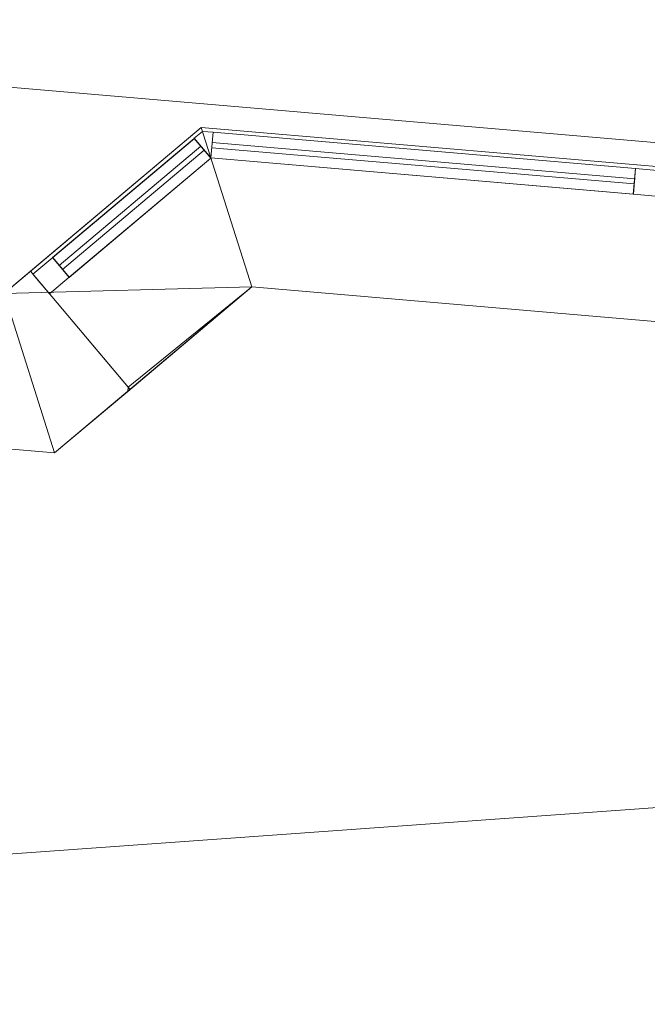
# Model space of a CAD drawing. Header units: millimetres. Extents: x -430348 to -225823, y -86243 to 5084.
# Tile 669 of 1056: x -371473 to -370255, y -235 to 1675. Entities that reach past the tile are written whole.
import ezdxf

# ---------------------------------------------------------------- set-up
doc = ezdxf.new("R2010")
doc.units = ezdxf.units.MM
for name, color, linetype, lineweight in [('A-GLAZ-CURT', 52, 'Continuous', 9), ('A-GLAZ-CWMG', 51, 'Continuous', 9), ('A-ROOF', 132, 'Continuous', 9), ('A-WALL', 113, 'Continuous', 9)]:
    doc.layers.add(name, color=color, linetype=linetype, lineweight=lineweight)

# ---------------------------------------------------------------- blocks, each defined once
blk = doc.blocks.new('Rectangular Mullion - 50mm x 50mm-518575-_3D_ Copy 1')
at = {"layer": 'A-GLAZ-CWMG'}
mesh = blk.add_polyface(dxfattribs=at)
corners = [(0, 25), (-50, 25), (-50, -25), (0, -25)]
mesh.append_faces([[corners[k] for k in face] for face in [(2, 3, 0, 1)]])
mesh = blk.add_polyface(dxfattribs=at)
corners = [(0, 25, -822.6), (0, -25, -822.6), (-50, -25, -822.6), (-50, 25, -822.6)]
mesh.append_faces([[corners[k] for k in face] for face in [(0, 1, 2, 3)]])
mesh = blk.add_polyface(dxfattribs=at)
corners = [(-50, 25), (0, 25), (0, 25, -822.6), (-50, 25, -822.6)]
mesh.append_faces([[corners[k] for k in face] for face in [(0, 1, 2, 3)]])
mesh = blk.add_polyface(dxfattribs=at)
corners = [(-50, -25), (-50, 25), (-50, 25, -822.6), (-50, -25, -822.6)]
mesh.append_faces([[corners[k] for k in face] for face in [(0, 1, 2, 3)]])
mesh = blk.add_polyface(dxfattribs=at)
corners = [(0, 25), (0, -25), (0, -25, -822.6), (0, 25, -822.6)]
mesh.append_faces([[corners[k] for k in face] for face in [(0, 1, 2, 3)]])
mesh = blk.add_polyface(dxfattribs=at)
corners = [(0, -25), (-50, -25), (-50, -25, -822.6), (0, -25, -822.6)]
mesh.append_faces([[corners[k] for k in face] for face in [(0, 1, 2, 3)]])
blk = doc.blocks.new('Quad Corner Mullion - Quad Mullion 1-518580-_3D_ Copy 1')
at = {"layer": 'A-GLAZ-CWMG'}
mesh = blk.add_polyface(dxfattribs=at)
corners = [(25, 10.4), (10.4, 25), (-10.4, 25), (-10.4, -25)]
mesh.append_faces([[corners[k] for k in face] for face in [(3, 0, 1, 2)]])
mesh = blk.add_polyface(dxfattribs=at)
corners = [(-10.4, 25), (10.4, 25), (10.4, 25, -650), (-10.4, 25, -650)]
mesh.append_faces([[corners[k] for k in face] for face in [(0, 1, 2, 3)]])
mesh = blk.add_polyface(dxfattribs=at)
corners = [(-10.4, -25), (-10.4, 25), (-10.4, 25, -650), (-10.4, -25, -650)]
mesh.append_faces([[corners[k] for k in face] for face in [(0, 1, 2, 3)]])
mesh = blk.add_polyface(dxfattribs=at)
corners = [(10.4, 25), (25, 10.4), (25, 10.4, -650), (10.4, 25, -650)]
mesh.append_faces([[corners[k] for k in face] for face in [(0, 1, 2, 3)]])
mesh = blk.add_polyface(dxfattribs=at)
corners = [(25, 10.4), (-10.4, -25), (-10.4, -25, -650), (25, 10.4, -650)]
mesh.append_faces([[corners[k] for k in face] for face in [(0, 1, 2, 3)]])
blk = doc.blocks.new('System Panel - Glazed-518584-_3D_ Copy 1')
at = {"layer": 'A-GLAZ-CURT', "transparency": 33554471}
mesh = blk.add_polyface(dxfattribs=at)
corners = [(-179.6, 5), (-179.6, 5, 575), (179.6, 5, 575), (179.6, 5)]
mesh.append_faces([[corners[k] for k in face] for face in [(2, 3, 0, 1)]])
mesh = blk.add_polyface(dxfattribs=at)
corners = [(179.6, -5), (-179.6, -5), (-179.6, 5), (179.6, 5)]
mesh.append_faces([[corners[k] for k in face] for face in [(3, 0, 1, 2)]])
mesh = blk.add_polyface(dxfattribs=at)
corners = [(-179.6, -5, 575), (179.6, -5, 575), (179.6, 5, 575), (-179.6, 5, 575)]
mesh.append_faces([[corners[k] for k in face] for face in [(3, 0, 1, 2)]])
mesh = blk.add_polyface(dxfattribs=at)
corners = [(-179.6, -5), (-179.6, -5, 575), (-179.6, 5, 575), (-179.6, 5)]
mesh.append_faces([[corners[k] for k in face] for face in [(3, 0, 1, 2)]])
mesh = blk.add_polyface(dxfattribs=at)
corners = [(179.6, -5, 575), (179.6, -5), (179.6, 5), (179.6, 5, 575)]
mesh.append_faces([[corners[k] for k in face] for face in [(3, 0, 1, 2)]])
mesh = blk.add_polyface(dxfattribs=at)
corners = [(-179.6, -5), (179.6, -5), (179.6, -5, 575), (-179.6, -5, 575)]
mesh.append_faces([[corners[k] for k in face] for face in [(3, 0, 1, 2)]])
blk = doc.blocks.new('Rectangular Mullion - 50mm x 50mm-430066-_3D_ Copy 1')
at = {"layer": 'A-GLAZ-CWMG'}
mesh = blk.add_polyface(dxfattribs=at)
corners = [(0, 25), (-50, 25), (-50, -25), (0, -25)]
mesh.append_faces([[corners[k] for k in face] for face in [(2, 3, 0, 1)]])
mesh = blk.add_polyface(dxfattribs=at)
corners = [(-50, 25), (0, 25), (0, 25, -650), (-50, 25, -650)]
mesh.append_faces([[corners[k] for k in face] for face in [(0, 1, 2, 3)]])
mesh = blk.add_polyface(dxfattribs=at)
corners = [(-50, -25), (-50, 25), (-50, 25, -650), (-50, -25, -650)]
mesh.append_faces([[corners[k] for k in face] for face in [(0, 1, 2, 3)]])
mesh = blk.add_polyface(dxfattribs=at)
corners = [(0, 25), (0, -25), (0, -25, -650), (0, 25, -650)]
mesh.append_faces([[corners[k] for k in face] for face in [(0, 1, 2, 3)]])
mesh = blk.add_polyface(dxfattribs=at)
corners = [(0, -25), (-50, -25), (-50, -25, -650), (0, -25, -650)]
mesh.append_faces([[corners[k] for k in face] for face in [(0, 1, 2, 3)]])
blk = doc.blocks.new('Rectangular Mullion - 50mm x 50mm-518581-_3D_ Copy 1')
at = {"layer": 'A-GLAZ-CWMG'}
mesh = blk.add_polyface(dxfattribs=at)
corners = [(0, 25), (-50, 25), (-50, -25), (0, -25)]
mesh.append_faces([[corners[k] for k in face] for face in [(3, 0, 1, 2)]])
mesh = blk.add_polyface(dxfattribs=at)
corners = [(0, 25, -359.3), (0, -25, -359.3), (-50, -25, -359.3), (-50, 25, -359.3)]
mesh.append_faces([[corners[k] for k in face] for face in [(3, 0, 1, 2)]])
mesh = blk.add_polyface(dxfattribs=at)
corners = [(-50, 25), (0, 25), (0, 25, -359.3), (-50, 25, -359.3)]
mesh.append_faces([[corners[k] for k in face] for face in [(3, 0, 1, 2)]])
mesh = blk.add_polyface(dxfattribs=at)
corners = [(-50, -25), (-50, 25), (-50, 25, -359.3), (-50, -25, -359.3)]
mesh.append_faces([[corners[k] for k in face] for face in [(3, 0, 1, 2)]])
mesh = blk.add_polyface(dxfattribs=at)
corners = [(0, 25), (0, -25), (0, -25, -359.3), (0, 25, -359.3)]
mesh.append_faces([[corners[k] for k in face] for face in [(3, 0, 1, 2)]])
mesh = blk.add_polyface(dxfattribs=at)
corners = [(0, -25), (-50, -25), (-50, -25, -359.3), (0, -25, -359.3)]
mesh.append_faces([[corners[k] for k in face] for face in [(3, 0, 1, 2)]])
blk = doc.blocks.new('Rectangular Mullion - 50mm x 50mm-518582-_3D_ Copy 1')
at = {"layer": 'A-GLAZ-CWMG'}
mesh = blk.add_polyface(dxfattribs=at)
corners = [(0, 25), (-50, 25), (-50, -25), (0, -25)]
mesh.append_faces([[corners[k] for k in face] for face in [(2, 3, 0, 1)]])
mesh = blk.add_polyface(dxfattribs=at)
corners = [(0, 25, -359.3), (0, -25, -359.3), (-50, -25, -359.3), (-50, 25, -359.3)]
mesh.append_faces([[corners[k] for k in face] for face in [(0, 1, 2, 3)]])
mesh = blk.add_polyface(dxfattribs=at)
corners = [(-50, 25), (0, 25), (0, 25, -359.3), (-50, 25, -359.3)]
mesh.append_faces([[corners[k] for k in face] for face in [(3, 0, 1, 2)]])
mesh = blk.add_polyface(dxfattribs=at)
corners = [(-50, -25), (-50, 25), (-50, 25, -359.3), (-50, -25, -359.3)]
mesh.append_faces([[corners[k] for k in face] for face in [(3, 0, 1, 2)]])
mesh = blk.add_polyface(dxfattribs=at)
corners = [(0, 25), (0, -25), (0, -25, -359.3), (0, 25, -359.3)]
mesh.append_faces([[corners[k] for k in face] for face in [(3, 0, 1, 2)]])
mesh = blk.add_polyface(dxfattribs=at)
corners = [(0, -25), (-50, -25), (-50, -25, -359.3), (0, -25, -359.3)]
mesh.append_faces([[corners[k] for k in face] for face in [(3, 0, 1, 2)]])
blk = doc.blocks.new('System Panel - Glazed-518578-_3D_ Copy 1')
at = {"layer": 'A-GLAZ-CURT', "transparency": 33554471}
mesh = blk.add_polyface(dxfattribs=at)
corners = [(-411.3, 5), (-411.3, 5, 575), (411.3, 5, 575), (411.3, 5)]
mesh.append_faces([[corners[k] for k in face] for face in [(2, 3, 0, 1)]])
mesh = blk.add_polyface(dxfattribs=at)
corners = [(411.3, -5), (-411.3, -5), (-411.3, 5), (411.3, 5)]
mesh.append_faces([[corners[k] for k in face] for face in [(3, 0, 1, 2)]])
mesh = blk.add_polyface(dxfattribs=at)
corners = [(-411.3, -5, 575), (411.3, -5, 575), (411.3, 5, 575), (-411.3, 5, 575)]
mesh.append_faces([[corners[k] for k in face] for face in [(3, 0, 1, 2)]])
mesh = blk.add_polyface(dxfattribs=at)
corners = [(-411.3, -5), (-411.3, -5, 575), (-411.3, 5, 575), (-411.3, 5)]
mesh.append_faces([[corners[k] for k in face] for face in [(3, 0, 1, 2)]])
mesh = blk.add_polyface(dxfattribs=at)
corners = [(411.3, -5, 575), (411.3, -5), (411.3, 5), (411.3, 5, 575)]
mesh.append_faces([[corners[k] for k in face] for face in [(3, 0, 1, 2)]])
mesh = blk.add_polyface(dxfattribs=at)
corners = [(-411.3, -5), (411.3, -5), (411.3, -5, 575), (-411.3, -5, 575)]
mesh.append_faces([[corners[k] for k in face] for face in [(3, 0, 1, 2)]])
blk = doc.blocks.new('Rectangular Mullion - 50mm x 50mm-518576-_3D_ Copy 1')
at = {"layer": 'A-GLAZ-CWMG'}
mesh = blk.add_polyface(dxfattribs=at)
corners = [(0, 25), (-50, 25), (-50, -25), (0, -25)]
mesh.append_faces([[corners[k] for k in face] for face in [(3, 0, 1, 2)]])
mesh = blk.add_polyface(dxfattribs=at)
corners = [(0, 25, -822.6), (0, -25, -822.6), (-50, -25, -822.6), (-50, 25, -822.6)]
mesh.append_faces([[corners[k] for k in face] for face in [(0, 1, 2, 3)]])
mesh = blk.add_polyface(dxfattribs=at)
corners = [(-50, 25), (0, 25), (0, 25, -822.6), (-50, 25, -822.6)]
mesh.append_faces([[corners[k] for k in face] for face in [(0, 1, 2, 3)]])
mesh = blk.add_polyface(dxfattribs=at)
corners = [(-50, -25), (-50, 25), (-50, 25, -822.6), (-50, -25, -822.6)]
mesh.append_faces([[corners[k] for k in face] for face in [(0, 1, 2, 3)]])
mesh = blk.add_polyface(dxfattribs=at)
corners = [(0, 25), (0, -25), (0, -25, -822.6), (0, 25, -822.6)]
mesh.append_faces([[corners[k] for k in face] for face in [(0, 1, 2, 3)]])
mesh = blk.add_polyface(dxfattribs=at)
corners = [(0, -25), (-50, -25), (-50, -25, -822.6), (0, -25, -822.6)]
mesh.append_faces([[corners[k] for k in face] for face in [(0, 1, 2, 3)]])
blk = doc.blocks.new('Quad Corner Mullion - Quad Mullion 1-518597-_3D_ Copy 1')
at = {"layer": 'A-GLAZ-CWMG'}
mesh = blk.add_polyface(dxfattribs=at)
corners = [(25, 10.4, -650), (-10.4, -25, -650), (-10.4, 25, -650), (10.4, 25, -650)]
mesh.append_faces([[corners[k] for k in face] for face in [(3, 0, 1, 2)]])
mesh = blk.add_polyface(dxfattribs=at)
corners = [(-10.4, 25), (10.4, 25), (10.4, 25, -650), (-10.4, 25, -650)]
mesh.append_faces([[corners[k] for k in face] for face in [(0, 1, 2, 3)]])
mesh = blk.add_polyface(dxfattribs=at)
corners = [(-10.4, -25), (-10.4, 25), (-10.4, 25, -650), (-10.4, -25, -650)]
mesh.append_faces([[corners[k] for k in face] for face in [(3, 0, 1, 2)]])
mesh = blk.add_polyface(dxfattribs=at)
corners = [(10.4, 25), (25, 10.4), (25, 10.4, -650), (10.4, 25, -650)]
mesh.append_faces([[corners[k] for k in face] for face in [(0, 1, 2, 3)]])
mesh = blk.add_polyface(dxfattribs=at)
corners = [(25, 10.4), (-10.4, -25), (-10.4, -25, -650), (25, 10.4, -650)]
mesh.append_faces([[corners[k] for k in face] for face in [(0, 1, 2, 3)]])
blk = doc.blocks.new('Rectangular Mullion - 50mm x 50mm-386504-_3D_ Copy 1')
at = {"layer": 'A-GLAZ-CWMG'}
mesh = blk.add_polyface(dxfattribs=at)
corners = [(0, 25, -650), (0, -25, -650), (-50, -25, -650), (-50, 25, -650)]
mesh.append_faces([[corners[k] for k in face] for face in [(3, 0, 1, 2)]])
mesh = blk.add_polyface(dxfattribs=at)
corners = [(-50, 25), (0, 25), (0, 25, -650), (-50, 25, -650)]
mesh.append_faces([[corners[k] for k in face] for face in [(3, 0, 1, 2)]])
mesh = blk.add_polyface(dxfattribs=at)
corners = [(-50, -25), (-50, 25), (-50, 25, -650), (-50, -25, -650)]
mesh.append_faces([[corners[k] for k in face] for face in [(3, 0, 1, 2)]])
mesh = blk.add_polyface(dxfattribs=at)
corners = [(0, 25), (0, -25), (0, -25, -650), (0, 25, -650)]
mesh.append_faces([[corners[k] for k in face] for face in [(3, 0, 1, 2)]])
mesh = blk.add_polyface(dxfattribs=at)
corners = [(0, -25), (-50, -25), (-50, -25, -650), (0, -25, -650)]
mesh.append_faces([[corners[k] for k in face] for face in [(3, 0, 1, 2)]])
blk = doc.blocks.new('Rectangular Mullion - 50mm x 50mm-386276-_3D_ Copy 1')
at = {"layer": 'A-GLAZ-CWMG'}
mesh = blk.add_polyface(dxfattribs=at)
corners = [(25, 25), (-25, 25), (-25, -25), (25, -25)]
mesh.append_faces([[corners[k] for k in face] for face in [(2, 3, 0, 1)]])
mesh = blk.add_polyface(dxfattribs=at)
corners = [(-25, 25), (25, 25), (25, 25, -650), (-25, 25, -650)]
mesh.append_faces([[corners[k] for k in face] for face in [(3, 0, 1, 2)]])
mesh = blk.add_polyface(dxfattribs=at)
corners = [(-25, -25), (-25, 25), (-25, 25, -650), (-25, -25, -650)]
mesh.append_faces([[corners[k] for k in face] for face in [(3, 0, 1, 2)]])
mesh = blk.add_polyface(dxfattribs=at)
corners = [(25, 25), (25, -25), (25, -25, -650), (25, 25, -650)]
mesh.append_faces([[corners[k] for k in face] for face in [(3, 0, 1, 2)]])
mesh = blk.add_polyface(dxfattribs=at)
corners = [(25, -25), (-25, -25), (-25, -25, -650), (25, -25, -650)]
mesh.append_faces([[corners[k] for k in face] for face in [(3, 0, 1, 2)]])
blk = doc.blocks.new('Rectangular Mullion - 50mm x 50mm-518577-_3D_ Copy 1')
at = {"layer": 'A-GLAZ-CWMG'}
mesh = blk.add_polyface(dxfattribs=at)
corners = [(25, 25), (-25, 25), (-25, -25), (25, -25)]
mesh.append_faces([[corners[k] for k in face] for face in [(2, 3, 0, 1)]])
mesh = blk.add_polyface(dxfattribs=at)
corners = [(25, 25, -822.6), (25, -25, -822.6), (-25, -25, -822.6), (-25, 25, -822.6)]
mesh.append_faces([[corners[k] for k in face] for face in [(0, 1, 2, 3)]])
mesh = blk.add_polyface(dxfattribs=at)
corners = [(-25, 25), (25, 25), (25, 25, -822.6), (-25, 25, -822.6)]
mesh.append_faces([[corners[k] for k in face] for face in [(0, 1, 2, 3)]])
mesh = blk.add_polyface(dxfattribs=at)
corners = [(-25, -25), (-25, 25), (-25, 25, -822.6), (-25, -25, -822.6)]
mesh.append_faces([[corners[k] for k in face] for face in [(0, 1, 2, 3)]])
mesh = blk.add_polyface(dxfattribs=at)
corners = [(25, 25), (25, -25), (25, -25, -822.6), (25, 25, -822.6)]
mesh.append_faces([[corners[k] for k in face] for face in [(0, 1, 2, 3)]])
mesh = blk.add_polyface(dxfattribs=at)
corners = [(25, -25), (-25, -25), (-25, -25, -822.6), (25, -25, -822.6)]
mesh.append_faces([[corners[k] for k in face] for face in [(0, 1, 2, 3)]])
blk = doc.blocks.new('Rectangular Mullion - 50mm x 50mm-430063-_3D_ Copy 1')
at = {"layer": 'A-GLAZ-CWMG'}
mesh = blk.add_polyface(dxfattribs=at)
corners = [(25, 25, -650), (25, -25, -650), (-25, -25, -650), (-25, 25, -650)]
mesh.append_faces([[corners[k] for k in face] for face in [(0, 1, 2, 3)]])
mesh = blk.add_polyface(dxfattribs=at)
corners = [(-25, 25), (25, 25), (25, 25, -650), (-25, 25, -650)]
mesh.append_faces([[corners[k] for k in face] for face in [(0, 1, 2, 3)]])
mesh = blk.add_polyface(dxfattribs=at)
corners = [(-25, -25), (-25, 25), (-25, 25, -650), (-25, -25, -650)]
mesh.append_faces([[corners[k] for k in face] for face in [(0, 1, 2, 3)]])
mesh = blk.add_polyface(dxfattribs=at)
corners = [(25, 25), (25, -25), (25, -25, -650), (25, 25, -650)]
mesh.append_faces([[corners[k] for k in face] for face in [(0, 1, 2, 3)]])
mesh = blk.add_polyface(dxfattribs=at)
corners = [(25, -25), (-25, -25), (-25, -25, -650), (25, -25, -650)]
mesh.append_faces([[corners[k] for k in face] for face in [(0, 1, 2, 3)]])
blk = doc.blocks.new('Rectangular Mullion - 50mm x 50mm-518583-_3D_ Copy 1')
at = {"layer": 'A-GLAZ-CWMG'}
mesh = blk.add_polyface(dxfattribs=at)
corners = [(25, 25), (-25, 25), (-25, -25), (25, -25)]
mesh.append_faces([[corners[k] for k in face] for face in [(2, 3, 0, 1)]])
mesh = blk.add_polyface(dxfattribs=at)
corners = [(25, 25, -359.3), (25, -25, -359.3), (-25, -25, -359.3), (-25, 25, -359.3)]
mesh.append_faces([[corners[k] for k in face] for face in [(0, 1, 2, 3)]])
mesh = blk.add_polyface(dxfattribs=at)
corners = [(-25, 25), (25, 25), (25, 25, -359.3), (-25, 25, -359.3)]
mesh.append_faces([[corners[k] for k in face] for face in [(3, 0, 1, 2)]])
mesh = blk.add_polyface(dxfattribs=at)
corners = [(-25, -25), (-25, 25), (-25, 25, -359.3), (-25, -25, -359.3)]
mesh.append_faces([[corners[k] for k in face] for face in [(3, 0, 1, 2)]])
mesh = blk.add_polyface(dxfattribs=at)
corners = [(25, 25), (25, -25), (25, -25, -359.3), (25, 25, -359.3)]
mesh.append_faces([[corners[k] for k in face] for face in [(3, 0, 1, 2)]])
mesh = blk.add_polyface(dxfattribs=at)
corners = [(25, -25), (-25, -25), (-25, -25, -359.3), (25, -25, -359.3)]
mesh.append_faces([[corners[k] for k in face] for face in [(3, 0, 1, 2)]])

msp = doc.modelspace()

# ---------------------------------------------------------------- block references
at = {"layer": 'A-GLAZ-CURT', "transparency": 33554471}
for name, p, rotation in [('System Panel - Glazed-518578-_3D_ Copy 1', (-370689.6, 1396.4, 61847.6), 175.0947647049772), ('System Panel - Glazed-518578-_3D_ Copy 1', (-370689.6, 1396.4, 59347.6), 175.0947647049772), ('System Panel - Glazed-518578-_3D_ Copy 1', (-370689.6, 1396.4, 59972.6), 175.0947647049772), ('System Panel - Glazed-518578-_3D_ Copy 1', (-370689.6, 1396.4, 62472.6), 175.0947647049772), ('System Panel - Glazed-518584-_3D_ Copy 1', (-371255.1, 1310.1, 61847.6), 40.09476470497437), ('System Panel - Glazed-518584-_3D_ Copy 1', (-371255.1, 1310.1, 59347.6), 40.09476470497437), ('System Panel - Glazed-518584-_3D_ Copy 1', (-371255.1, 1310.1, 62472.6), 40.09476470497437), ('System Panel - Glazed-518584-_3D_ Copy 1', (-371255.1, 1310.1, 59972.6), 40.09476470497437)]:
    msp.add_blockref(name, p, dxfattribs=dict(at, rotation=rotation))
at = {"layer": 'A-GLAZ-CWMG', "extrusion": (0, 0, -1), "rotation": 4.905235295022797}
for name, p in [('Quad Corner Mullion - Quad Mullion 1-518580-_3D_ Copy 1', (371109.7, 1432.5, -61797.6)), ('Quad Corner Mullion - Quad Mullion 1-518580-_3D_ Copy 1', (371109.7, 1432.5, -59297.6)), ('Quad Corner Mullion - Quad Mullion 1-518597-_3D_ Copy 1', (371109.7, 1432.5, -59947.6)), ('Quad Corner Mullion - Quad Mullion 1-518597-_3D_ Copy 1', (371109.7, 1432.5, -62447.6)), ('Rectangular Mullion - 50mm x 50mm-386276-_3D_ Copy 1', (370254.9, 1359.1, -59297.6)), ('Rectangular Mullion - 50mm x 50mm-430063-_3D_ Copy 1', (370254.9, 1359.1, -59947.6)), ('Rectangular Mullion - 50mm x 50mm-386276-_3D_ Copy 1', (370254.9, 1359.1, -61797.6)), ('Rectangular Mullion - 50mm x 50mm-430063-_3D_ Copy 1', (370254.9, 1359.1, -62447.6))]:
    msp.add_blockref(name, p, dxfattribs=at)
at = {"layer": 'A-GLAZ-CWMG', "extrusion": (-0.996337, 0.085508, 0), "rotation": 90}
for name, p in [('Rectangular Mullion - 50mm x 50mm-518575-_3D_ Copy 1', (30305.6, 63097.6, 369862.7)), ('Rectangular Mullion - 50mm x 50mm-518575-_3D_ Copy 1', (30305.6, 60597.6, 369862.7)), ('Rectangular Mullion - 50mm x 50mm-518577-_3D_ Copy 1', (30305.6, 59947.6, 369862.7)), ('Rectangular Mullion - 50mm x 50mm-518577-_3D_ Copy 1', (30305.6, 62447.6, 369862.7))]:
    msp.add_blockref(name, p, dxfattribs=at)
at = {"layer": 'A-GLAZ-CWMG', "extrusion": (0.996337, -0.085508, 0), "rotation": 270}
for p in [(-30305.6, 61797.6, -369040), (-30305.6, 59297.6, -369040)]:
    msp.add_blockref('Rectangular Mullion - 50mm x 50mm-518576-_3D_ Copy 1', p, dxfattribs=at)
at = {"layer": 'A-GLAZ-CWMG', "extrusion": (0.76498, 0.644054, 0), "rotation": 90}
for name, p in [('Rectangular Mullion - 50mm x 50mm-518581-_3D_ Copy 1', (240110.4, 63097.6, -282979.4)), ('Rectangular Mullion - 50mm x 50mm-518581-_3D_ Copy 1', (240110.4, 60597.6, -282979.4)), ('Rectangular Mullion - 50mm x 50mm-518583-_3D_ Copy 1', (240110.4, 59947.6, -282979.4)), ('Rectangular Mullion - 50mm x 50mm-518583-_3D_ Copy 1', (240110.4, 62447.6, -282979.4))]:
    msp.add_blockref(name, p, dxfattribs=at)
at = {"layer": 'A-GLAZ-CWMG', "extrusion": (-0.76498, -0.644054, 0), "rotation": 270}
for p in [(-240110.4, 61797.6, 283338.6), (-240110.4, 59297.6, 283338.6)]:
    msp.add_blockref('Rectangular Mullion - 50mm x 50mm-518582-_3D_ Copy 1', p, dxfattribs=at)
at = {"layer": 'A-GLAZ-CWMG', "rotation": 220.0947647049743}
for name, p in [('Rectangular Mullion - 50mm x 50mm-430066-_3D_ Copy 1', (-371430.7, 1162.2, 63097.6)), ('Rectangular Mullion - 50mm x 50mm-430066-_3D_ Copy 1', (-371430.7, 1162.2, 60597.6)), ('Rectangular Mullion - 50mm x 50mm-386504-_3D_ Copy 1', (-371430.7, 1162.2, 62447.6)), ('Rectangular Mullion - 50mm x 50mm-386504-_3D_ Copy 1', (-371430.7, 1162.2, 59947.6))]:
    msp.add_blockref(name, p, dxfattribs=at)

# ---------------------------------------------------------------- meshes
at = {"layer": 'A-ROOF'}
mesh = msp.add_polyface(dxfattribs=at)
corners = [(-386722.6, 2851.6, 63097.6), (-386722.6, 2851.6, 63197.6), (-362053.3, 734.5, 63197.6), (-362053.3, 734.5, 63097.6)]
mesh.append_faces([[corners[k] for k in face] for face in [(1, 2, 3, 0)]])
mesh = msp.add_polyface(dxfattribs=at)
corners = [(-362053.3, 734.5, 63197.6), (-386722.6, 2851.6, 63197.6), (-383374.5, -921.7, 65747.6), (-381211.9, -1107.3, 65747.6), (-381160.7, -509.8, 65307.3), (-380343.7, -579.9, 65307.3), (-380394.9, -1177.5, 65747.6), (-368877.3, -2165.9, 65747.6), (-368830.1, -1616.2, 65342.5), (-368013.1, -1686.3, 65342.5), (-368060.3, -2236, 65747.6), (-365938.6, -2418.1, 65747.6)]
mesh.append_faces([[corners[k] for k in face] for face in [(4, 1, 2, 3)]], dxfattribs={"vtx0": -1})
mesh.append_faces([[corners[k] for k in face] for face in [(1, 4, 5, 0)]], dxfattribs={"vtx0": -1, "vtx2": -1})
mesh.append_faces([[corners[k] for k in face] for face in [(11, 0, 9, 10)]], dxfattribs={"vtx1": -1})
mesh.append_faces([[corners[k] for k in face] for face in [(8, 9, 0, 5)]], dxfattribs={"vtx1": -1, "vtx2": -1, "vtx3": -1})
mesh.append_faces([[corners[k] for k in face] for face in [(6, 7, 8, 5)]], dxfattribs={"vtx2": -1})
mesh = msp.add_polyface(dxfattribs=at)
corners = [(-386722.6, 2851.6, 63097.6), (-362053.3, 734.5, 63097.6), (-365938.6, -2418.1, 65647.6), (-368060.3, -2236, 65647.6), (-368013.1, -1686.3, 65242.5), (-368830.1, -1616.2, 65242.5), (-368877.3, -2165.9, 65647.6), (-380394.9, -1177.5, 65647.6), (-380343.7, -579.9, 65207.3), (-381160.7, -509.8, 65207.3), (-381211.9, -1107.3, 65647.6), (-383374.5, -921.7, 65647.6)]
mesh.append_faces([[corners[k] for k in face] for face in [(4, 1, 2, 3)]], dxfattribs={"vtx0": -1})
mesh.append_faces([[corners[k] for k in face] for face in [(1, 4, 5, 8)]], dxfattribs={"vtx0": -1, "vtx2": -1, "vtx3": -1})
mesh.append_faces([[corners[k] for k in face] for face in [(11, 0, 9, 10)]], dxfattribs={"vtx1": -1})
mesh.append_faces([[corners[k] for k in face] for face in [(8, 9, 0, 1)]], dxfattribs={"vtx1": -1, "vtx3": -1})
mesh.append_faces([[corners[k] for k in face] for face in [(5, 6, 7, 8)]], dxfattribs={"vtx3": -1})
at = {"layer": 'A-WALL'}
mesh = msp.add_polyface(dxfattribs=at)
corners = [(-371120.4, 1466, 58197.6), (-371502.9, 1144, 58197.6), (-371827.4, 870.7, 58197.6), (-371827.4, 870.7, 63611.5), (-371502.9, 1144, 63391.3), (-371120.4, 1466, 63131.7), (-371120.4, 1466, 63097.6), (-371451.7, 1187.1, 63097.6), (-371451.7, 1187.1, 61797.6), (-371120.4, 1466, 61797.6), (-371120.4, 1466, 60597.6), (-371451.7, 1187.1, 60597.6), (-371451.7, 1187.1, 59297.6), (-371120.4, 1466, 59297.6)]
mesh.append_faces([[corners[k] for k in face] for face in [(8, 11, 3)]], dxfattribs={"vtx0": -1, "vtx1": -1, "vtx2": -1})
mesh.append_faces([[corners[k] for k in face] for face in [(13, 0, 12)]], dxfattribs={"vtx1": -1})
mesh.append_faces([[corners[k] for k in face] for face in [(1, 2, 12, 0)]], dxfattribs={"vtx1": -1, "vtx2": -1})
mesh.append_faces([[corners[k] for k in face] for face in [(11, 12, 2, 3), (3, 4, 7, 8)]], dxfattribs={"vtx1": -1, "vtx3": -1})
mesh.append_faces([[corners[k] for k in face] for face in [(9, 10, 11, 8), (5, 6, 7, 4)]], dxfattribs={"vtx2": -1})
mesh = msp.add_polyface(dxfattribs=at)
corners = [(-371827.4, 870.7, 58197.6), (-371502.9, 1144, 58197.6), (-371120.4, 1466, 58197.6), (-371022.2, 1156.5, 58197.6), (-371404.7, 834.4, 58197.6)]
mesh.append_faces([[corners[k] for k in face] for face in [(1, 4, 0)]], dxfattribs={"vtx0": -1})
mesh.append_faces([[corners[k] for k in face] for face in [(3, 4, 1, 2)]], dxfattribs={"vtx1": -1})
mesh = msp.add_polyface(dxfattribs=at)
corners = [(-371120.4, 1466, 63131.7), (-371502.9, 1144, 63391.3), (-371827.4, 870.7, 63611.5), (-371404.7, 834.4, 63611.5), (-371022.2, 1156.5, 63352)]
mesh.append_faces([[corners[k] for k in face] for face in [(4, 0, 1)]], dxfattribs={"vtx2": -1})
mesh.append_faces([[corners[k] for k in face] for face in [(1, 2, 3, 4)]], dxfattribs={"vtx3": -1})
mesh = msp.add_polyface(dxfattribs=at)
corners = [(-371262.8, 953.9, 63097.6), (-371262.1, 961.9, 63097.6), (-371451.7, 1187.1, 63097.6), (-371120.4, 1466, 63097.6), (-371022.2, 1156.5, 63097.6)]
mesh.append_faces([[corners[k] for k in face] for face in [(2, 3, 4, 1), (4, 0, 1)]], dxfattribs={"vtx2": -1})
mesh = msp.add_polyface(dxfattribs=at)
corners = [(-371451.7, 1187.1, 61797.6), (-371262.1, 961.9, 61797.6), (-371262.8, 953.9, 61797.6), (-371022.2, 1156.5, 61797.6), (-371120.4, 1466, 61797.6)]
mesh.append_faces([[corners[k] for k in face] for face in [(2, 3, 1)]], dxfattribs={"vtx1": -1})
mesh.append_faces([[corners[k] for k in face] for face in [(3, 4, 0, 1)]], dxfattribs={"vtx3": -1})
mesh = msp.add_polyface(dxfattribs=at)
corners = [(-371258.4, 957.6, 60597.6), (-371451.7, 1187.1, 60597.6), (-371120.4, 1466, 60597.6), (-371022.2, 1156.5, 60597.6)]
mesh.append_faces([[corners[k] for k in face] for face in [(1, 2, 3, 0)]])
mesh = msp.add_polyface(dxfattribs=at)
corners = [(-371451.7, 1187.1, 59297.6), (-371258.4, 957.6, 59297.6), (-371022.2, 1156.5, 59297.6), (-371120.4, 1466, 59297.6)]
mesh.append_faces([[corners[k] for k in face] for face in [(2, 3, 0, 1)]])
mesh = msp.add_polyface(dxfattribs=at)
corners = [(-369383.9, 1317, 58197.6), (-371120.4, 1466, 58197.6), (-371120.4, 1466, 59297.6), (-369383.9, 1317, 59297.6), (-369383.9, 1317, 60597.6), (-371120.4, 1466, 60597.6), (-371120.4, 1466, 61797.6), (-369383.9, 1317, 61797.6), (-371120.4, 1466, 63131.7), (-369383.9, 1317, 63131.7), (-369383.9, 1317, 63097.6), (-371120.4, 1466, 63097.6)]
mesh.append_faces([[corners[k] for k in face] for face in [(3, 0, 1, 2), (6, 7, 4, 5), (9, 10, 11, 8)]])
mesh = msp.add_polyface(dxfattribs=at)
corners = [(-371120.4, 1466, 58197.6), (-369383.9, 1317, 58197.6), (-369533.3, 1028.7, 58197.6), (-371022.2, 1156.5, 58197.6)]
mesh.append_faces([[corners[k] for k in face] for face in [(0, 1, 2, 3)]])
mesh = msp.add_polyface(dxfattribs=at)
corners = [(-371120.4, 1466, 58197.6), (-371022.2, 1156.5, 58197.6), (-371022.2, 1156.5, 59297.6), (-371120.4, 1466, 59297.6), (-371022.2, 1156.5, 61797.6), (-371120.4, 1466, 61797.6), (-371120.4, 1466, 60597.6), (-371022.2, 1156.5, 60597.6), (-371120.4, 1466, 63097.6), (-371022.2, 1156.5, 63097.6), (-371022.2, 1156.5, 63352), (-371120.4, 1466, 63131.7)]
mesh.append_faces([[corners[k] for k in face] for face in [(3, 0, 1, 2), (4, 5, 6, 7), (11, 8, 9, 10)]])
mesh = msp.add_polyface(dxfattribs=at)
corners = [(-369383.9, 1317, 63097.6), (-369533.3, 1028.7, 63097.6), (-371022.2, 1156.5, 63097.6), (-371120.4, 1466, 63097.6)]
mesh.append_faces([[corners[k] for k in face] for face in [(1, 2, 3, 0)]])
mesh = msp.add_polyface(dxfattribs=at)
corners = [(-369533.3, 1028.7, 61797.6), (-369383.9, 1317, 61797.6), (-371120.4, 1466, 61797.6), (-371022.2, 1156.5, 61797.6)]
mesh.append_faces([[corners[k] for k in face] for face in [(2, 3, 0, 1)]])
mesh = msp.add_polyface(dxfattribs=at)
corners = [(-369383.9, 1317, 60597.6), (-369533.3, 1028.7, 60597.6), (-371022.2, 1156.5, 60597.6), (-371120.4, 1466, 60597.6)]
mesh.append_faces([[corners[k] for k in face] for face in [(1, 2, 3, 0)]])
mesh = msp.add_polyface(dxfattribs=at)
corners = [(-369533.3, 1028.7, 59297.6), (-369383.9, 1317, 59297.6), (-371120.4, 1466, 59297.6), (-371022.2, 1156.5, 59297.6)]
mesh.append_faces([[corners[k] for k in face] for face in [(2, 3, 0, 1)]])
mesh = msp.add_polyface(dxfattribs=at)
corners = [(-369383.9, 1317, 63131.7), (-371120.4, 1466, 63131.7), (-371022.2, 1156.5, 63352), (-369533.3, 1028.7, 63352)]
mesh.append_faces([[corners[k] for k in face] for face in [(3, 0, 1, 2)]])
mesh = msp.add_polyface(dxfattribs=at)
corners = [(-371022.2, 1156.5, 63352), (-371022.2, 1156.5, 63097.6), (-371120.4, 1466, 63097.6), (-371120.4, 1466, 63131.7), (-371022.2, 1156.5, 58197.6), (-371120.4, 1466, 58197.6), (-371120.4, 1466, 59297.6), (-371022.2, 1156.5, 59297.6), (-371120.4, 1466, 61797.6), (-371022.2, 1156.5, 61797.6), (-371022.2, 1156.5, 60597.6), (-371120.4, 1466, 60597.6)]
mesh.append_faces([[corners[k] for k in face] for face in [(3, 0, 1, 2), (7, 4, 5, 6), (9, 10, 11, 8)]])
mesh = msp.add_polyface(dxfattribs=at)
corners = [(-371451.7, 1187.1, 61797.6), (-371451.7, 1187.1, 63097.6), (-371262.1, 961.9, 63097.6), (-371262.1, 961.9, 61797.6)]
mesh.append_faces([[corners[k] for k in face] for face in [(3, 0, 1, 2)]])
mesh = msp.add_polyface(dxfattribs=at)
corners = [(-371258.4, 957.6, 59297.6), (-371451.7, 1187.1, 59297.6), (-371451.7, 1187.1, 60597.6), (-371258.4, 957.6, 60597.6)]
mesh.append_faces([[corners[k] for k in face] for face in [(0, 1, 2, 3)]])
mesh = msp.add_polyface(dxfattribs=at)
corners = [(-371404.7, 834.4, 58197.6), (-371022.2, 1156.5, 58197.6), (-371022.2, 1156.5, 59297.6), (-371258.4, 957.6, 59297.6), (-371258.4, 957.6, 60597.6), (-371022.2, 1156.5, 60597.6), (-371022.2, 1156.5, 61797.6), (-371262.8, 953.9, 61797.6), (-371262.8, 953.9, 63097.6), (-371022.2, 1156.5, 63097.6), (-371022.2, 1156.5, 63352), (-371404.7, 834.4, 63611.5)]
mesh.append_faces([[corners[k] for k in face] for face in [(3, 0, 1, 2)]], dxfattribs={"vtx0": -1})
mesh.append_faces([[corners[k] for k in face] for face in [(7, 11, 4)]], dxfattribs={"vtx0": -1, "vtx1": -1, "vtx2": -1})
mesh.append_faces([[corners[k] for k in face] for face in [(0, 3, 4, 11), (11, 7, 8)]], dxfattribs={"vtx0": -1, "vtx2": -1})
mesh.append_faces([[corners[k] for k in face] for face in [(10, 11, 8, 9), (6, 7, 4, 5)]], dxfattribs={"vtx1": -1})
mesh = msp.add_polyface(dxfattribs=at)
corners = [(-371022.2, 1156.5, 58197.6), (-369533.3, 1028.7, 58197.6), (-369533.3, 1028.7, 59297.6), (-371022.2, 1156.5, 59297.6), (-371022.2, 1156.5, 60597.6), (-369533.3, 1028.7, 60597.6), (-369533.3, 1028.7, 61797.6), (-371022.2, 1156.5, 61797.6), (-371022.2, 1156.5, 63097.6), (-369533.3, 1028.7, 63097.6), (-369533.3, 1028.7, 63352), (-371022.2, 1156.5, 63352)]
mesh.append_faces([[corners[k] for k in face] for face in [(2, 3, 0, 1), (6, 7, 4, 5), (11, 8, 9, 10)]])
mesh = msp.add_polyface(dxfattribs=at)
corners = [(-371262.1, 961.9, 63097.6), (-371262.8, 953.9, 63097.6), (-371262.8, 953.9, 61797.6), (-371262.1, 961.9, 61797.6)]
mesh.append_faces([[corners[k] for k in face] for face in [(0, 1, 2, 3)]])
mesh = msp.add_polyface(dxfattribs=at)
corners = [(-371827.4, 870.7, 63611.5), (-371827.4, 870.7, 58197.6), (-371404.7, 834.4, 58197.6), (-371404.7, 834.4, 63611.5)]
mesh.append_faces([[corners[k] for k in face] for face in [(0, 1, 2, 3)]])

doc.saveas('drawing.dxf')
